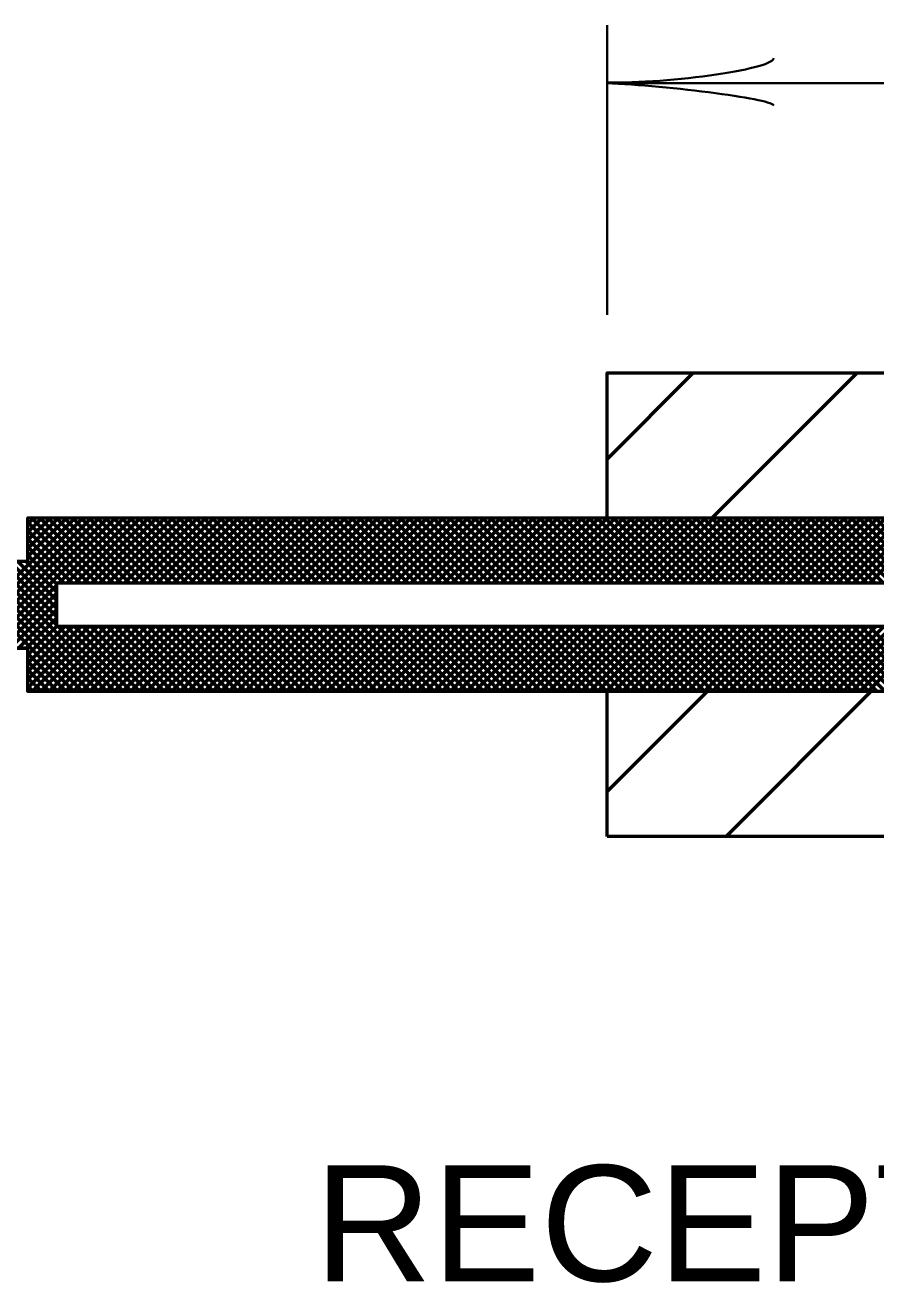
# Model space of a CAD drawing. Extents: x -1 to 679, y 0 to 440.
# Drawn here: x 474.11 to 488.79, y 229.37 to 251.07 of the extents above; entities that cross this region are included whole.
import ezdxf

# ---------------------------------------------------------------- set-up
doc = ezdxf.new("R2010")
doc.units = 0
doc.header["$LTSCALE"] = 0.8
doc.layers.add('1', color=7, linetype='Continuous', lineweight=53)

msp = doc.modelspace()

# ---------------------------------------------------------------- linework, layer by layer
at = {"layer": '1', "lineweight": 35}
for p, q in [((484.1543, 246.0712), (484.1543, 251.0712)), ((484.1543, 250.0712), (546.1543, 250.0712))]:
    msp.add_line(p, q, dxfattribs=at)
at = {"layer": '1'}
for p, q in [((484.1543, 243.5841), (485.6415, 245.0712)), ((485.97, 242.5712), (488.47, 245.0712)), ((474.9673, 242.5712), (472.7173, 240.3212)), ((472.8587, 240.3212), (475.1087, 242.5712)), ((473.0002, 240.3212), (475.2502, 242.5712)), ((473.1416, 240.3212), (475.3916, 242.5712)), ((473.2831, 240.3212), (475.5331, 242.5712)), ((473.4245, 240.3212), (475.6745, 242.5712)), ((474.1543, 242.4653), (474.2602, 242.5712)), ((474.1543, 242.3239), (474.4017, 242.5712)), ((474.1543, 242.1825), (474.5431, 242.5712)), ((474.1543, 242.0411), (474.6845, 242.5712)), ((474.1543, 241.8997), (474.8259, 242.5712)), ((475.2002, 241.4462), (474.1543, 242.4921)), ((475.3416, 241.4462), (474.2166, 242.5712)), ((475.483, 241.4462), (474.358, 242.5712)), ((475.6245, 241.4462), (474.4995, 242.5712)), ((475.7659, 241.4462), (474.6409, 242.5712)), ((474.6909, 241.4462), (475.8159, 242.5712)), ((475.9073, 241.4462), (474.7823, 242.5712)), ((474.8323, 241.4462), (475.9573, 242.5712)), ((476.0487, 241.4462), (474.9237, 242.5712)), ((474.9737, 241.4462), (476.0987, 242.5712)), ((476.1902, 241.4462), (475.0652, 242.5712)), ((475.1152, 241.4462), (476.2402, 242.5712)), ((476.3316, 241.4462), (475.2066, 242.5712)), ((475.2566, 241.4462), (476.3816, 242.5712)), ((476.473, 241.4462), (475.348, 242.5712)), ((475.398, 241.4462), (476.523, 242.5712)), ((476.6144, 241.4462), (475.4894, 242.5712)), ((475.5394, 241.4462), (476.6644, 242.5712)), ((476.7558, 241.4462), (475.6308, 242.5712)), ((475.6808, 241.4462), (476.8058, 242.5712)), ((476.8972, 241.4462), (475.7722, 242.5712)), ((475.8222, 241.4462), (476.9472, 242.5712)), ((477.0387, 241.4462), (475.9137, 242.5712)), ((475.9637, 241.4462), (477.0887, 242.5712)), ((477.1801, 241.4462), (476.0551, 242.5712)), ((476.1051, 241.4462), (477.2301, 242.5712)), ((477.3215, 241.4462), (476.1965, 242.5712)), ((476.2465, 241.4462), (477.3715, 242.5712)), ((477.4629, 241.4462), (476.3379, 242.5712)), ((476.3879, 241.4462), (477.5129, 242.5712)), ((477.6043, 241.4462), (476.4793, 242.5712)), ((476.5293, 241.4462), (477.6543, 242.5712)), ((477.7457, 241.4462), (476.6207, 242.5712)), ((476.6707, 241.4462), (477.7957, 242.5712)), ((477.8872, 241.4462), (476.7622, 242.5712)), ((476.8122, 241.4462), (477.9372, 242.5712)), ((478.0286, 241.4462), (476.9036, 242.5712)), ((476.9537, 241.4462), (478.0787, 242.5712)), ((478.1701, 241.4462), (477.0451, 242.5712)), ((477.0951, 241.4462), (478.2201, 242.5712)), ((478.3115, 241.4462), (477.1865, 242.5712)), ((477.2365, 241.4462), (478.3615, 242.5712)), ((478.4529, 241.4462), (477.3279, 242.5712)), ((477.3779, 241.4462), (478.5029, 242.5712)), ((478.5943, 241.4462), (477.4693, 242.5712)), ((477.5193, 241.4462), (478.6443, 242.5712)), ((478.7357, 241.4462), (477.6107, 242.5712)), ((477.6608, 241.4462), (478.7858, 242.5712)), ((478.8772, 241.4462), (477.7522, 242.5712)), ((477.8022, 241.4462), (478.9272, 242.5712)), ((479.0186, 241.4462), (477.8936, 242.5712)), ((477.9436, 241.4462), (479.0686, 242.5712)), ((479.16, 241.4462), (478.035, 242.5712)), ((478.085, 241.4462), (479.21, 242.5712)), ((479.3014, 241.4462), (478.1764, 242.5712)), ((478.2264, 241.4462), (479.3514, 242.5712)), ((479.4428, 241.4462), (478.3178, 242.5712)), ((478.3678, 241.4462), (479.4928, 242.5712)), ((479.5842, 241.4462), (478.4592, 242.5712)), ((478.5093, 241.4462), (479.6343, 242.5712)), ((479.7257, 241.4462), (478.6007, 242.5712)), ((478.6507, 241.4462), (479.7757, 242.5712)), ((479.8671, 241.4462), (478.7421, 242.5712)), ((478.7921, 241.4462), (479.9171, 242.5712)), ((480.0085, 241.4462), (478.8835, 242.5712)), ((478.9335, 241.4462), (480.0585, 242.5712)), ((480.1499, 241.4462), (479.0249, 242.5712)), ((479.0749, 241.4462), (480.1999, 242.5712)), ((480.2913, 241.4462), (479.1663, 242.5712)), ((479.2163, 241.4462), (480.3413, 242.5712)), ((480.4327, 241.4462), (479.3077, 242.5712)), ((479.3578, 241.4462), (480.4828, 242.5712)), ((480.5742, 241.4462), (479.4492, 242.5712)), ((479.4992, 241.4462), (480.6242, 242.5712)), ((480.7157, 241.4462), (479.5907, 242.5712)), ((479.6407, 241.4462), (480.7657, 242.5712)), ((480.8571, 241.4462), (479.7321, 242.5712)), ((479.7821, 241.4462), (480.9071, 242.5712)), ((480.9985, 241.4462), (479.8735, 242.5712)), ((479.9235, 241.4462), (481.0485, 242.5712)), ((481.1399, 241.4462), (480.0149, 242.5712)), ((480.0649, 241.4462), (481.1899, 242.5712)), ((481.2813, 241.4462), (480.1563, 242.5712)), ((480.2063, 241.4462), (481.3313, 242.5712)), ((481.4228, 241.4462), (480.2978, 242.5712)), ((480.3477, 241.4462), (481.4727, 242.5712)), ((481.5642, 241.4462), (480.4392, 242.5712)), ((480.4892, 241.4462), (481.6142, 242.5712)), ((481.7056, 241.4462), (480.5806, 242.5712)), ((480.6306, 241.4462), (481.7556, 242.5712)), ((481.847, 241.4462), (480.722, 242.5712)), ((480.772, 241.4462), (481.897, 242.5712)), ((481.9884, 241.4462), (480.8634, 242.5712)), ((480.9134, 241.4462), (482.0384, 242.5712)), ((482.1298, 241.4462), (481.0048, 242.5712)), ((481.0548, 241.4462), (482.1798, 242.5712)), ((482.2713, 241.4462), (481.1463, 242.5712)), ((481.1962, 241.4462), (482.3212, 242.5712)), ((482.4127, 241.4462), (481.2877, 242.5712)), ((481.3377, 241.4462), (482.4627, 242.5712)), ((482.5541, 241.4462), (481.4291, 242.5712)), ((481.4791, 241.4462), (482.6041, 242.5712)), ((482.6955, 241.4462), (481.5705, 242.5712)), ((481.6205, 241.4462), (482.7455, 242.5712)), ((482.8369, 241.4462), (481.7119, 242.5712)), ((481.7619, 241.4462), (482.8869, 242.5712)), ((482.9783, 241.4462), (481.8533, 242.5712)), ((481.9034, 241.4462), (483.0284, 242.5712)), ((483.1198, 241.4462), (481.9948, 242.5712)), ((482.0448, 241.4462), (483.1698, 242.5712)), ((483.2612, 241.4462), (482.1362, 242.5712)), ((482.1862, 241.4462), (483.3112, 242.5712)), ((483.4027, 241.4462), (482.2777, 242.5712)), ((482.3277, 241.4462), (483.4527, 242.5712)), ((483.5441, 241.4462), (482.4191, 242.5712)), ((482.4691, 241.4462), (483.5941, 242.5712)), ((483.6855, 241.4462), (482.5605, 242.5712)), ((482.6105, 241.4462), (483.7355, 242.5712)), ((483.8269, 241.4462), (482.7019, 242.5712)), ((482.7519, 241.4462), (483.8769, 242.5712)), ((483.9683, 241.4462), (482.8433, 242.5712)), ((482.8933, 241.4462), (484.0183, 242.5712)), ((484.1097, 241.4462), (482.9847, 242.5712)), ((483.0347, 241.4462), (484.1597, 242.5712)), ((484.2512, 241.4462), (483.1262, 242.5712)), ((483.1762, 241.4462), (484.3012, 242.5712)), ((484.3926, 241.4462), (483.2676, 242.5712)), ((483.3176, 241.4462), (484.4426, 242.5712)), ((484.534, 241.4462), (483.409, 242.5712)), ((483.459, 241.4462), (484.584, 242.5712)), ((484.6754, 241.4462), (483.5504, 242.5712)), ((483.6004, 241.4462), (484.7254, 242.5712)), ((484.8168, 241.4462), (483.6918, 242.5712)), ((483.7418, 241.4462), (484.8668, 242.5712)), ((484.9582, 241.4462), (483.8332, 242.5712)), ((483.8832, 241.4462), (485.0082, 242.5712)), ((485.0997, 241.4462), (483.9747, 242.5712)), ((484.0247, 241.4462), (485.1497, 242.5712)), ((485.2411, 241.4462), (484.1161, 242.5712)), ((484.1661, 241.4462), (485.2911, 242.5712)), ((485.3825, 241.4462), (484.2575, 242.5712)), ((484.3075, 241.4462), (485.4325, 242.5712)), ((485.5239, 241.4462), (484.3989, 242.5712)), ((484.449, 241.4462), (485.574, 242.5712)), ((485.6654, 241.4462), (484.5404, 242.5712)), ((484.5904, 241.4462), (485.7154, 242.5712)), ((485.8068, 241.4462), (484.6818, 242.5712)), ((484.7318, 241.4462), (485.8568, 242.5712)), ((485.9482, 241.4462), (484.8232, 242.5712)), ((484.8732, 241.4462), (485.9982, 242.5712)), ((486.0897, 241.4462), (484.9647, 242.5712)), ((485.0147, 241.4462), (486.1397, 242.5712)), ((486.2311, 241.4462), (485.1061, 242.5712)), ((485.1561, 241.4462), (486.2811, 242.5712)), ((486.3725, 241.4462), (485.2475, 242.5712)), ((485.2975, 241.4462), (486.4225, 242.5712)), ((486.5139, 241.4462), (485.3889, 242.5712)), ((485.4389, 241.4462), (486.5639, 242.5712)), ((486.6553, 241.4462), (485.5303, 242.5712)), ((485.5803, 241.4462), (486.7053, 242.5712)), ((486.7967, 241.4462), (485.6717, 242.5712)), ((485.7217, 241.4462), (486.8467, 242.5712)), ((486.9382, 241.4462), (485.8132, 242.5712)), ((485.8632, 241.4462), (486.9882, 242.5712)), ((487.0796, 241.4462), (485.9546, 242.5712)), ((486.0046, 241.4462), (487.1296, 242.5712)), ((487.221, 241.4462), (486.096, 242.5712)), ((486.146, 241.4462), (487.271, 242.5712)), ((487.3624, 241.4462), (486.2374, 242.5712)), ((486.2874, 241.4462), (487.4124, 242.5712)), ((487.5038, 241.4462), (486.3788, 242.5712)), ((486.4288, 241.4462), (487.5538, 242.5712)), ((487.6452, 241.4462), (486.5202, 242.5712)), ((486.5702, 241.4462), (487.6952, 242.5712)), ((487.7867, 241.4462), (486.6617, 242.5712)), ((486.7117, 241.4462), (487.8367, 242.5712)), ((487.9281, 241.4462), (486.8031, 242.5712)), ((486.8531, 241.4462), (487.9781, 242.5712)), ((488.0695, 241.4462), (486.9445, 242.5712)), ((486.9946, 241.4462), (488.1196, 242.5712)), ((488.211, 241.4462), (487.086, 242.5712)), ((487.136, 241.4462), (488.261, 242.5712)), ((488.3524, 241.4462), (487.2274, 242.5712)), ((487.2774, 241.4462), (488.4024, 242.5712)), ((488.4938, 241.4462), (487.3688, 242.5712)), ((487.4188, 241.4462), (488.5438, 242.5712)), ((488.6352, 241.4462), (487.5102, 242.5712)), ((487.5602, 241.4462), (488.6852, 242.5712)), ((488.7767, 241.4462), (487.6517, 242.5712)), ((487.7017, 241.4462), (488.8267, 242.5712)), ((488.9181, 241.4462), (487.7931, 242.5712)), ((487.8431, 241.4462), (488.9681, 242.5712)), ((489.0595, 241.4462), (487.9345, 242.5712)), ((487.9845, 241.4462), (489.1095, 242.5712)), ((489.2009, 241.4462), (488.0759, 242.5712)), ((488.1259, 241.4462), (489.2509, 242.5712)), ((489.3423, 241.4462), (488.2173, 242.5712)), ((488.2673, 241.4462), (489.3923, 242.5712)), ((489.4837, 241.4462), (488.3587, 242.5712)), ((488.4087, 241.4462), (489.5337, 242.5712)), ((489.6252, 241.4462), (488.5002, 242.5712)), ((488.5502, 241.4462), (489.6752, 242.5712)), ((489.7666, 241.4462), (488.6416, 242.5712)), ((488.6916, 241.4462), (489.8166, 242.5712)), ((489.908, 241.4462), (488.783, 242.5712)), ((475.0587, 241.4462), (474.1543, 242.3507)), ((474.9173, 241.4462), (474.1543, 242.2092)), ((474.7759, 241.4462), (474.1543, 242.0678)), ((466.1543, 241.8212), (474.1543, 241.8212)), ((474.9538, 239.5712), (472.7038, 241.8212)), ((475.0953, 239.5712), (472.8453, 241.8212)), ((475.2367, 239.5712), (472.9867, 241.8212)), ((475.3782, 239.5712), (473.1282, 241.8212)), ((475.5196, 239.5712), (473.2696, 241.8212)), ((475.661, 239.5712), (473.411, 241.8212)), ((474.6543, 240.7193), (473.5524, 241.8212)), ((474.6543, 240.8607), (473.6938, 241.8212)), ((474.6543, 241.0022), (473.8352, 241.8212)), ((474.6543, 241.1436), (473.9767, 241.8212)), ((474.6543, 241.285), (474.1181, 241.8212)), ((474.6543, 241.4264), (474.1543, 241.9264)), ((473.5659, 240.3212), (474.6543, 241.4097)), ((473.7073, 240.3212), (474.6543, 241.2682)), ((473.8487, 240.3212), (474.6543, 241.1268)), ((473.9902, 240.3212), (474.6543, 240.9854)), ((474.1316, 240.3212), (474.6543, 240.844)), ((474.1543, 240.2026), (474.6543, 240.7026)), ((474.1543, 240.0612), (474.7894, 240.6962)), ((474.1543, 239.9197), (474.9308, 240.6962)), ((474.1543, 239.7783), (475.0722, 240.6962)), ((474.1543, 239.6369), (475.2137, 240.6962)), ((474.2301, 239.5712), (475.3551, 240.6962)), ((474.3715, 239.5712), (475.4965, 240.6962)), ((474.5129, 239.5712), (475.6379, 240.6962)), ((474.6543, 239.5712), (475.7793, 240.6962)), ((475.8024, 239.5712), (474.6774, 240.6962)), ((474.7957, 239.5712), (475.9207, 240.6962)), ((475.9438, 239.5712), (474.8188, 240.6962)), ((474.9372, 239.5712), (476.0622, 240.6962)), ((476.0852, 239.5712), (474.9602, 240.6962)), ((475.0787, 239.5712), (476.2037, 240.6962)), ((476.2267, 239.5712), (475.1017, 240.6962)), ((475.2201, 239.5712), (476.3451, 240.6962)), ((476.3681, 239.5712), (475.2431, 240.6962)), ((475.3615, 239.5712), (476.4865, 240.6962)), ((476.5095, 239.5712), (475.3845, 240.6962)), ((475.5029, 239.5712), (476.6279, 240.6962)), ((476.6509, 239.5712), (475.5259, 240.6962)), ((475.6443, 239.5712), (476.7693, 240.6962)), ((476.7923, 239.5712), (475.6673, 240.6962)), ((475.7858, 239.5712), (476.9108, 240.6962)), ((476.9337, 239.5712), (475.8087, 240.6962)), ((475.9272, 239.5712), (477.0522, 240.6962)), ((477.0752, 239.5712), (475.9502, 240.6962)), ((476.0686, 239.5712), (477.1936, 240.6962)), ((477.2166, 239.5712), (476.0916, 240.6962)), ((476.21, 239.5712), (477.335, 240.6962)), ((477.358, 239.5712), (476.233, 240.6962)), ((476.3514, 239.5712), (477.4764, 240.6962)), ((477.4995, 239.5712), (476.3745, 240.6962)), ((476.4928, 239.5712), (477.6178, 240.6962)), ((477.6409, 239.5712), (476.5159, 240.6962)), ((476.6343, 239.5712), (477.7593, 240.6962)), ((477.7823, 239.5712), (476.6573, 240.6962)), ((476.7757, 239.5712), (477.9007, 240.6962)), ((477.9237, 239.5712), (476.7987, 240.6962)), ((476.9171, 239.5712), (478.0421, 240.6962)), ((478.0652, 239.5712), (476.9402, 240.6962)), ((477.0585, 239.5712), (478.1835, 240.6962)), ((478.2066, 239.5712), (477.0816, 240.6962)), ((477.1999, 239.5712), (478.3249, 240.6962)), ((478.348, 239.5712), (477.223, 240.6962)), ((477.3413, 239.5712), (478.4663, 240.6962)), ((478.4894, 239.5712), (477.3644, 240.6962)), ((477.4828, 239.5712), (478.6078, 240.6962)), ((478.6308, 239.5712), (477.5058, 240.6962)), ((477.6242, 239.5712), (478.7492, 240.6962)), ((478.7722, 239.5712), (477.6472, 240.6962)), ((477.7657, 239.5712), (478.8907, 240.6962)), ((478.9137, 239.5712), (477.7887, 240.6962)), ((477.9071, 239.5712), (479.0321, 240.6962)), ((479.0551, 239.5712), (477.9301, 240.6962)), ((478.0485, 239.5712), (479.1735, 240.6962)), ((479.1965, 239.5712), (478.0715, 240.6962)), ((478.1899, 239.5712), (479.3149, 240.6962)), ((479.3379, 239.5712), (478.2129, 240.6962)), ((478.3313, 239.5712), (479.4563, 240.6962)), ((479.4793, 239.5712), (478.3543, 240.6962)), ((478.4727, 239.5712), (479.5977, 240.6962)), ((479.6207, 239.5712), (478.4957, 240.6962)), ((478.6142, 239.5712), (479.7392, 240.6962)), ((479.7622, 239.5712), (478.6372, 240.6962)), ((478.7556, 239.5712), (479.8806, 240.6962)), ((479.9036, 239.5712), (478.7786, 240.6962)), ((478.897, 239.5712), (480.022, 240.6962)), ((480.0451, 239.5712), (478.9201, 240.6962)), ((479.0384, 239.5712), (480.1634, 240.6962)), ((480.1865, 239.5712), (479.0615, 240.6962)), ((479.1798, 239.5712), (480.3048, 240.6962)), ((480.3279, 239.5712), (479.2029, 240.6962)), ((479.3212, 239.5712), (480.4462, 240.6962)), ((480.4693, 239.5712), (479.3443, 240.6962)), ((479.4627, 239.5712), (480.5877, 240.6962)), ((480.6107, 239.5712), (479.4857, 240.6962)), ((479.6041, 239.5712), (480.7291, 240.6962)), ((480.7522, 239.5712), (479.6272, 240.6962)), ((479.7455, 239.5712), (480.8705, 240.6962)), ((480.8936, 239.5712), (479.7686, 240.6962)), ((479.8869, 239.5712), (481.0119, 240.6962)), ((481.035, 239.5712), (479.91, 240.6962)), ((480.0284, 239.5712), (481.1534, 240.6962)), ((481.1764, 239.5712), (480.0514, 240.6962)), ((480.1698, 239.5712), (481.2948, 240.6962)), ((481.3178, 239.5712), (480.1928, 240.6962)), ((480.3112, 239.5712), (481.4362, 240.6962)), ((481.4592, 239.5712), (480.3342, 240.6962)), ((480.4527, 239.5712), (481.5777, 240.6962)), ((481.6007, 239.5712), (480.4757, 240.6962)), ((480.5941, 239.5712), (481.7191, 240.6962)), ((481.7421, 239.5712), (480.6171, 240.6962)), ((480.7355, 239.5712), (481.8605, 240.6962)), ((481.8835, 239.5712), (480.7585, 240.6962)), ((480.8769, 239.5712), (482.0019, 240.6962)), ((482.0249, 239.5712), (480.8999, 240.6962)), ((481.0183, 239.5712), (482.1433, 240.6962)), ((482.1663, 239.5712), (481.0413, 240.6962)), ((481.1597, 239.5712), (482.2847, 240.6962)), ((482.3077, 239.5712), (481.1827, 240.6962)), ((481.3012, 239.5712), (482.4262, 240.6962)), ((482.4492, 239.5712), (481.3242, 240.6962)), ((481.4426, 239.5712), (482.5676, 240.6962)), ((482.5907, 239.5712), (481.4657, 240.6962)), ((481.584, 239.5712), (482.709, 240.6962)), ((482.7321, 239.5712), (481.6071, 240.6962)), ((481.7254, 239.5712), (482.8504, 240.6962)), ((482.8735, 239.5712), (481.7485, 240.6962)), ((481.8668, 239.5712), (482.9918, 240.6962)), ((483.0149, 239.5712), (481.8899, 240.6962)), ((482.0082, 239.5712), (483.1332, 240.6962)), ((483.1563, 239.5712), (482.0313, 240.6962)), ((482.1497, 239.5712), (483.2747, 240.6962)), ((483.2978, 239.5712), (482.1728, 240.6962)), ((482.2911, 239.5712), (483.4161, 240.6962)), ((483.4392, 239.5712), (482.3142, 240.6962)), ((482.4325, 239.5712), (483.5575, 240.6962)), ((483.5806, 239.5712), (482.4556, 240.6962)), ((482.574, 239.5712), (483.699, 240.6962)), ((483.722, 239.5712), (482.597, 240.6962)), ((482.7154, 239.5712), (483.8404, 240.6962)), ((483.8634, 239.5712), (482.7384, 240.6962)), ((482.8568, 239.5712), (483.9818, 240.6962)), ((484.0048, 239.5712), (482.8798, 240.6962)), ((482.9982, 239.5712), (484.1232, 240.6962)), ((484.1463, 239.5712), (483.0213, 240.6962)), ((483.1397, 239.5712), (484.2647, 240.6962)), ((484.2877, 239.5712), (483.1627, 240.6962)), ((483.2811, 239.5712), (484.4061, 240.6962)), ((484.4291, 239.5712), (483.3041, 240.6962)), ((483.4225, 239.5712), (484.5475, 240.6962)), ((484.5705, 239.5712), (483.4455, 240.6962)), ((483.5639, 239.5712), (484.6889, 240.6962)), ((484.7119, 239.5712), (483.5869, 240.6962)), ((483.7053, 239.5712), (484.8303, 240.6962)), ((484.8533, 239.5712), (483.7283, 240.6962)), ((483.8467, 239.5712), (484.9717, 240.6962)), ((484.9948, 239.5712), (483.8698, 240.6962)), ((483.9882, 239.5712), (485.1132, 240.6962)), ((485.1362, 239.5712), (484.0112, 240.6962)), ((484.1296, 239.5712), (485.2546, 240.6962)), ((485.2777, 239.5712), (484.1527, 240.6962)), ((484.271, 239.5712), (485.396, 240.6962)), ((485.4191, 239.5712), (484.2941, 240.6962)), ((484.4124, 239.5712), (485.5374, 240.6962)), ((485.5605, 239.5712), (484.4355, 240.6962)), ((484.5538, 239.5712), (485.6788, 240.6962)), ((485.7019, 239.5712), (484.5769, 240.6962)), ((484.6952, 239.5712), (485.8202, 240.6962)), ((485.8433, 239.5712), (484.7183, 240.6962)), ((484.8367, 239.5712), (485.9617, 240.6962)), ((485.9847, 239.5712), (484.8597, 240.6962)), ((484.9781, 239.5712), (486.1031, 240.6962)), ((486.1262, 239.5712), (485.0012, 240.6962)), ((485.1196, 239.5712), (486.2446, 240.6962)), ((486.2676, 239.5712), (485.1426, 240.6962)), ((485.261, 239.5712), (486.386, 240.6962)), ((486.409, 239.5712), (485.284, 240.6962)), ((485.4024, 239.5712), (486.5274, 240.6962)), ((486.5504, 239.5712), (485.4254, 240.6962)), ((485.5438, 239.5712), (486.6688, 240.6962)), ((486.6918, 239.5712), (485.5668, 240.6962)), ((485.6852, 239.5712), (486.8102, 240.6962)), ((486.8332, 239.5712), (485.7082, 240.6962)), ((485.8267, 239.5712), (486.9517, 240.6962)), ((486.9747, 239.5712), (485.8497, 240.6962)), ((485.9681, 239.5712), (487.0931, 240.6962)), ((487.1161, 239.5712), (485.9911, 240.6962)), ((486.1095, 239.5712), (487.2345, 240.6962)), ((487.2575, 239.5712), (486.1325, 240.6962)), ((486.2509, 239.5712), (487.3759, 240.6962)), ((487.3989, 239.5712), (486.2739, 240.6962)), ((486.3923, 239.5712), (487.5173, 240.6962)), ((487.5404, 239.5712), (486.4154, 240.6962)), ((486.5337, 239.5712), (487.6587, 240.6962)), ((487.6818, 239.5712), (486.5568, 240.6962)), ((486.6752, 239.5712), (487.8002, 240.6962)), ((487.8232, 239.5712), (486.6982, 240.6962)), ((486.8166, 239.5712), (487.9416, 240.6962)), ((487.9647, 239.5712), (486.8397, 240.6962)), ((486.958, 239.5712), (488.083, 240.6962)), ((488.1061, 239.5712), (486.9811, 240.6962)), ((487.0994, 239.5712), (488.2244, 240.6962)), ((488.2475, 239.5712), (487.1225, 240.6962)), ((487.2408, 239.5712), (488.3658, 240.6962)), ((488.3889, 239.5712), (487.2639, 240.6962)), ((487.3822, 239.5712), (488.5072, 240.6962)), ((488.5303, 239.5712), (487.4053, 240.6962)), ((487.5238, 239.5712), (488.6488, 240.6962)), ((488.6717, 239.5712), (487.5467, 240.6962)), ((487.6652, 239.5712), (488.7902, 240.6962)), ((488.8132, 239.5712), (487.6882, 240.6962)), ((487.8066, 239.5712), (488.9316, 240.6962)), ((488.9546, 239.5712), (487.8296, 240.6962)), ((487.948, 239.5712), (489.073, 240.6962)), ((489.096, 239.5712), (487.971, 240.6962)), ((488.0894, 239.5712), (489.2144, 240.6962)), ((489.2374, 239.5712), (488.1124, 240.6962)), ((488.2308, 239.5712), (489.3558, 240.6962)), ((489.3788, 239.5712), (488.2538, 240.6962)), ((488.3723, 239.5712), (489.4973, 240.6962)), ((489.5202, 239.5712), (488.3952, 240.6962)), ((488.5137, 239.5712), (489.6387, 240.6962)), ((489.6617, 239.5712), (488.5367, 240.6962)), ((488.6551, 239.5712), (489.7801, 240.6962)), ((489.8031, 239.5712), (488.6781, 240.6962)), ((466.1543, 240.3212), (474.1543, 240.3212)), ((474.8124, 239.5712), (474.1543, 240.2293)), ((474.671, 239.5712), (474.1543, 240.0879)), ((474.5296, 239.5712), (474.1543, 239.9465)), ((474.3882, 239.5712), (474.1543, 239.8051)), ((474.2467, 239.5712), (474.1543, 239.6637)), ((484.1543, 237.0712), (484.1543, 239.5712)), ((484.1543, 237.8451), (485.8805, 239.5712)), ((486.2089, 237.0712), (488.7089, 239.5712))]:
    msp.add_line(p, q, dxfattribs=at)
for points in [[(484.1543, 242.5712), (484.1543, 245.0712), (492.1543, 245.0712), (498.1543, 246.8212), (498.1543, 247.5712), (518.1543, 247.5712), (518.1543, 245.9353), (511.1543, 245.9353), (511.1543, 244.2994), (509.6637, 244.2994), (509.6637, 245.2994), (508.6637, 245.2994), (508.6637, 245.5494), (507.6637, 245.5494), (507.6637, 244.7994), (504.1637, 244.7994), (503.4783, 244.0712)], [(474.1543, 241.8212), (474.1543, 242.5712), (484.1543, 242.5712)], [(503.4783, 238.0712), (504.1637, 237.3431), (507.6637, 237.3431), (507.6637, 236.5931), (508.6637, 236.5931), (508.6637, 236.8431), (509.6637, 236.8431), (509.6637, 237.8431), (511.1543, 237.8431), (511.1543, 236.2072), (518.1543, 236.2072), (518.1543, 234.5712), (498.1543, 234.5712), (498.1543, 235.3212), (492.1543, 237.0712), (484.1543, 237.0712)]]:
    msp.add_lwpolyline(points, dxfattribs=at)
for points in [[(466.1543, 240.3212), (466.1543, 241.8212), (474.1543, 241.8212), (474.1543, 242.5712), (484.1543, 242.5712), (491.1543, 242.5712), (491.6543, 244.0712), (503.4783, 244.0712), (501.4783, 241.9462), (501.4783, 240.1962), (503.4783, 238.0712), (491.6543, 238.0712), (491.1543, 239.5712), (484.1543, 239.5712), (474.1543, 239.5712), (474.1543, 240.3212)], [(474.6543, 240.6962), (474.6543, 241.4462), (493.5543, 241.4462), (493.5543, 240.6962)]]:
    msp.add_lwpolyline(points, close=True, dxfattribs=at)
at = {"layer": '1', "lineweight": 40}
for centre, major_axis, ratio, start_param, end_param in [((485.2455, 250.3475), (-1.7857, -0.1562), 0.122415, 0.8963533, 3.1415927), ((485.2455, 250.3475), (-1.7857, -0.1562), 0.122415, 0.8963533, 3.1415927), ((485.2748, 249.8596), (-1.7565, 0.1757), 0.07063, 3.1407148, 5.41811), ((485.2748, 249.8596), (-1.7565, 0.1757), 0.07063, 3.1407148, 5.41811)]:
    msp.add_ellipse(centre, major_axis=major_axis, ratio=ratio, start_param=start_param, end_param=end_param, dxfattribs=at)

# ---------------------------------------------------------------- texts
at = {"layer": '1', "width": 1.05}
msp.add_text('RECEPTACLE', height=2, dxfattribs=at).set_placement((479.1013, 229.3962))

doc.saveas('drawing.dxf')
